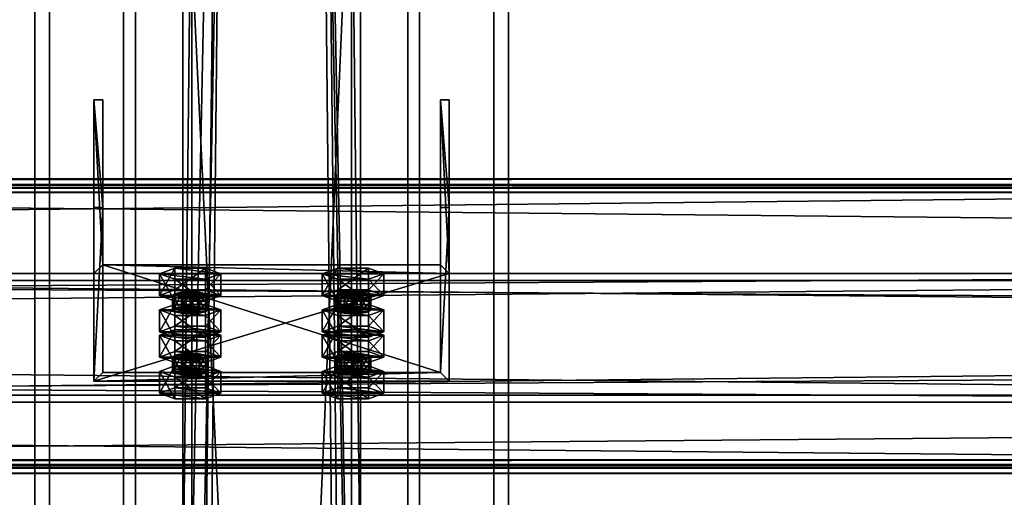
# Model space of a CAD drawing. Header units: millimetres. Extents: x -333 to 67333, y -930 to 39730.
# Tile 335 of 656: x 22215 to 22547, y 2774 to 2936. Entities that reach past the tile are written whole.
import ezdxf

# ---------------------------------------------------------------- set-up
doc = ezdxf.new("R2010")
doc.units = ezdxf.units.MM
for name, color, linetype in [('13', 7, 'Continuous'), ('5', 7, 'Continuous'), ('6', 7, 'Continuous'), ('7', 7, 'Continuous'), ('8', 7, 'Continuous'), ('95', 7, 'Continuous')]:
    doc.layers.add(name, color=color, linetype=linetype)

msp = doc.modelspace()

# ---------------------------------------------------------------- meshes
at = {"layer": '13', "color": 30}
mesh = msp.add_polyface(dxfattribs=at)
corners = [(22900.01, 2878.91, 4044.21), (22900.01, 2806.52, 4028.82), (16100.01, 2806.52, 4028.82), (16100.01, 2878.91, 4044.21), (22900.01, 2847.69, 3835.15), (16100.01, 2847.69, 3835.15), (22900.01, 2787.04, 3822.26), (16100.01, 2787.04, 3822.26), (22900.01, 2784.34, 3834.98), (16100.01, 2784.34, 3834.98), (22900.01, 2782.39, 3834.56), (16100.01, 2782.39, 3834.56), (22900.01, 2785.5, 3819.89), (16100.01, 2785.5, 3819.89), (22900.01, 2850.06, 3833.61), (16100.01, 2850.06, 3833.61), (22900.01, 2808.9, 4027.28), (16100.01, 2808.9, 4027.28), (22900.01, 2877.37, 4041.84), (16100.01, 2877.37, 4041.84), (22900.01, 2880.07, 4029.12), (16100.01, 2880.07, 4029.12), (22900.01, 2882.03, 4029.54), (16100.01, 2882.03, 4029.54)]
mesh.append_faces([[corners[k] for k in face] for face in [(0, 2, 3, 3), (1, 5, 2, 2), (4, 7, 5, 5), (6, 9, 7, 7), (8, 11, 9, 9), (10, 13, 11, 11), (12, 15, 13, 13), (14, 17, 15, 15), (16, 19, 17, 17), (18, 21, 19, 19), (20, 23, 21, 21), (22, 3, 23, 23), (20, 0, 22, 22), (8, 12, 10, 10), (3, 21, 23, 23), (11, 7, 9, 9)]], dxfattribs={"vtx0": -1, "color": 30})
mesh.append_faces([[corners[k] for k in face] for face in [(1, 16, 4, 4), (16, 0, 18, 18), (18, 0, 20, 20), (12, 6, 14, 14), (14, 4, 16, 16), (21, 3, 19, 19), (19, 2, 17, 17), (15, 5, 13, 13), (13, 7, 11, 11)]], dxfattribs={"vtx0": -1, "vtx1": -1, "color": 30})
mesh.append_faces([[corners[k] for k in face] for face in [(16, 1, 0, 0), (12, 8, 6, 6), (14, 6, 4, 4), (19, 3, 2, 2), (17, 2, 5, 5), (5, 15, 17, 17), (13, 5, 7, 7)]], dxfattribs={"vtx0": -1, "vtx2": -1, "vtx3": -1, "color": 30})
mesh.append_faces([[corners[k] for k in face] for face in [(0, 1, 2, 2), (1, 4, 5, 5), (4, 6, 7, 7), (6, 8, 9, 9), (8, 10, 11, 11), (10, 12, 13, 13), (12, 14, 15, 15), (14, 16, 17, 17), (16, 18, 19, 19), (18, 20, 21, 21), (20, 22, 23, 23), (22, 0, 3, 3)]], dxfattribs={"vtx2": -1, "vtx3": -1, "color": 30})
mesh = msp.add_polyface(dxfattribs=at)
corners = [(28500.01, 2878.91, 4044.21), (28500.01, 2806.52, 4028.82), (21700.01, 2806.52, 4028.82), (21700.01, 2878.91, 4044.21), (28500.01, 2847.69, 3835.15), (21700.01, 2847.69, 3835.15), (28500.01, 2787.04, 3822.26), (21700.01, 2787.04, 3822.26), (28500.01, 2784.34, 3834.98), (21700.01, 2784.34, 3834.98), (28500.01, 2782.39, 3834.56), (21700.01, 2782.39, 3834.56), (28500.01, 2785.5, 3819.89), (21700.01, 2785.5, 3819.89), (28500.01, 2850.06, 3833.61), (21700.01, 2850.06, 3833.61), (28500.01, 2808.9, 4027.28), (21700.01, 2808.9, 4027.28), (28500.01, 2877.37, 4041.84), (21700.01, 2877.37, 4041.84), (28500.01, 2880.07, 4029.12), (21700.01, 2880.07, 4029.12), (28500.01, 2882.03, 4029.54), (21700.01, 2882.03, 4029.54)]
mesh.append_faces([[corners[k] for k in face] for face in [(0, 2, 3, 3), (1, 5, 2, 2), (4, 7, 5, 5), (6, 9, 7, 7), (8, 11, 9, 9), (10, 13, 11, 11), (12, 15, 13, 13), (14, 17, 15, 15), (16, 19, 17, 17), (18, 21, 19, 19), (20, 23, 21, 21), (22, 3, 23, 23), (18, 22, 20, 20), (8, 12, 10, 10), (3, 21, 23, 23), (11, 7, 9, 9)]], dxfattribs={"vtx0": -1, "color": 30})
mesh.append_faces([[corners[k] for k in face] for face in [(1, 16, 4, 4), (16, 0, 18, 18), (22, 18, 0, 0), (12, 6, 14, 14), (14, 4, 16, 16), (21, 3, 19, 19), (2, 19, 3, 3), (19, 2, 17, 17), (15, 5, 13, 13)]], dxfattribs={"vtx0": -1, "vtx1": -1, "color": 30})
mesh.append_faces([[corners[k] for k in face] for face in [(16, 1, 0, 0), (12, 8, 6, 6), (14, 6, 4, 4), (17, 2, 5, 5), (7, 11, 13, 13), (5, 15, 17, 17), (13, 5, 7, 7)]], dxfattribs={"vtx0": -1, "vtx2": -1, "vtx3": -1, "color": 30})
mesh.append_faces([[corners[k] for k in face] for face in [(0, 1, 2, 2), (1, 4, 5, 5), (4, 6, 7, 7), (6, 8, 9, 9), (8, 10, 11, 11), (10, 12, 13, 13), (12, 14, 15, 15), (14, 16, 17, 17), (16, 18, 19, 19), (18, 20, 21, 21), (20, 22, 23, 23), (22, 0, 3, 3)]], dxfattribs={"vtx2": -1, "vtx3": -1, "color": 30})
at = {"layer": '5', "color": 131}
mesh = msp.add_polyface(dxfattribs=at)
corners = [(22346, 185.3, 2984), (22254, 185.3, 2984), (22254, 9385, 2984), (22346, 9385, 2984), (22254, 185.3, 3076), (22254, 9385, 3076), (22346, 185.3, 3076), (22346, 9385, 3076), (22350, 185.3, 2980), (22350, 185.3, 3080), (22350, 9385, 3080), (22350, 9385, 2980), (22250, 185.3, 3080), (22250, 9385, 3080), (22250, 185.3, 2980), (22250, 9385, 2980)]
mesh.append_faces([[corners[k] for k in face] for face in [(0, 2, 3, 3), (1, 5, 2, 2), (4, 7, 5, 5), (6, 3, 7, 7), (8, 10, 11, 11), (9, 13, 10, 10), (12, 15, 13, 13), (14, 11, 15, 15)]], dxfattribs={"vtx0": -1, "color": 131})
mesh.append_faces([[corners[k] for k in face] for face in [(9, 6, 12, 12), (6, 8, 0, 0), (0, 8, 1, 1), (12, 4, 14, 14), (4, 12, 6, 6), (14, 1, 8, 8), (11, 3, 15, 15), (3, 10, 7, 7), (7, 10, 5, 5), (15, 2, 13, 13), (2, 15, 3, 3), (13, 5, 10, 10)]], dxfattribs={"vtx0": -1, "vtx1": -1, "color": 131})
mesh.append_faces([[corners[k] for k in face] for face in [(6, 9, 8, 8), (14, 4, 1, 1), (3, 11, 10, 10), (13, 2, 5, 5)]], dxfattribs={"vtx0": -1, "vtx2": -1, "vtx3": -1, "color": 131})
mesh.append_faces([[corners[k] for k in face] for face in [(0, 1, 2, 2), (1, 4, 5, 5), (4, 6, 7, 7), (6, 0, 3, 3), (8, 9, 10, 10), (9, 12, 13, 13), (12, 14, 15, 15), (14, 8, 11, 11)]], dxfattribs={"vtx2": -1, "vtx3": -1, "color": 131})
at = {"layer": '6', "color": 2}
mesh = msp.add_polyface(dxfattribs=at)
corners = [(22225, 7914.78, 4751.68), (22375, 7914.78, 4751.68), (22375, 175.3, 3106.65), (22225, 175.3, 3106.65), (22375, 7883.59, 4898.4), (22375, 25.3, 3228.12), (22225, 7883.59, 4898.4), (22225, 25.3, 3228.12), (22220, 7915.82, 4746.79), (22220, 7882.55, 4903.29), (22220, 20.3, 3232.17), (22220, 180.3, 3102.61), (22380, 7882.55, 4903.29), (22380, 20.3, 3232.17), (22380, 7915.82, 4746.79), (22380, 180.3, 3102.61)]
mesh.append_faces([[corners[k] for k in face] for face in [(0, 2, 3, 3), (1, 5, 2, 2), (4, 7, 5, 5), (6, 3, 7, 7), (8, 10, 11, 11), (9, 13, 10, 10), (12, 15, 13, 13), (14, 11, 15, 15)]], dxfattribs={"vtx0": -1, "color": 2})
mesh.append_faces([[corners[k] for k in face] for face in [(9, 6, 12, 12), (6, 8, 0, 0), (0, 8, 1, 1), (12, 4, 14, 14), (4, 12, 6, 6), (14, 1, 8, 8), (11, 3, 15, 15), (3, 10, 7, 7), (7, 10, 5, 5), (15, 2, 13, 13), (2, 15, 3, 3), (13, 5, 10, 10)]], dxfattribs={"vtx0": -1, "vtx1": -1, "color": 2})
mesh.append_faces([[corners[k] for k in face] for face in [(6, 9, 8, 8), (14, 4, 1, 1), (3, 11, 10, 10), (13, 2, 5, 5)]], dxfattribs={"vtx0": -1, "vtx2": -1, "vtx3": -1, "color": 2})
mesh.append_faces([[corners[k] for k in face] for face in [(0, 1, 2, 2), (1, 4, 5, 5), (4, 6, 7, 7), (6, 0, 3, 3), (8, 9, 10, 10), (9, 12, 13, 13), (12, 14, 15, 15), (14, 8, 11, 11)]], dxfattribs={"vtx2": -1, "vtx3": -1, "color": 2})
at = {"layer": '7', "color": 6}
mesh = msp.add_polyface(dxfattribs=at)
corners = [(22240.01, 2813.68, 4004.79), (22360.01, 2813.68, 4004.79), (22360.01, 2850.06, 3833.61), (22240.01, 2850.06, 3833.61), (22360.01, 2872.37, 4017.26), (22360.01, 2908.75, 3846.08), (22357.01, 2872.37, 4017.26), (22357.01, 2908.75, 3846.08), (22357.01, 2816.61, 4005.41), (22357.01, 2853, 3834.23), (22243.01, 2816.61, 4005.41), (22243.01, 2853, 3834.23), (22243.01, 2872.37, 4017.26), (22243.01, 2908.75, 3846.08), (22240.01, 2872.37, 4017.26), (22240.01, 2908.75, 3846.08)]
mesh.append_faces([[corners[k] for k in face] for face in [(0, 2, 3, 3), (1, 5, 2, 2), (4, 7, 5, 5), (6, 9, 7, 7), (8, 11, 9, 9), (10, 13, 11, 11), (12, 15, 13, 13), (14, 3, 15, 15), (12, 0, 14, 14), (7, 2, 5, 5)]], dxfattribs={"vtx0": -1, "color": 6})
mesh.append_faces([[corners[k] for k in face] for face in [(1, 8, 4, 4), (8, 0, 10, 10), (10, 0, 12, 12), (3, 11, 15, 15), (11, 2, 9, 9), (9, 2, 7, 7)]], dxfattribs={"vtx0": -1, "vtx1": -1, "color": 6})
mesh.append_faces([[corners[k] for k in face] for face in [(8, 1, 0, 0), (11, 3, 2, 2)]], dxfattribs={"vtx0": -1, "vtx2": -1, "vtx3": -1, "color": 6})
mesh.append_faces([[corners[k] for k in face] for face in [(6, 4, 8, 8), (13, 15, 11, 11)]], dxfattribs={"vtx1": -1, "color": 6})
mesh.append_faces([[corners[k] for k in face] for face in [(0, 1, 2, 2), (1, 4, 5, 5), (4, 6, 7, 7), (6, 8, 9, 9), (8, 10, 11, 11), (10, 12, 13, 13), (12, 14, 15, 15), (14, 0, 3, 3)]], dxfattribs={"vtx2": -1, "vtx3": -1, "color": 6})
at = {"layer": '8', "color": 253}
mesh = msp.add_polyface(dxfattribs=at)
corners = [(22273, 2743.72, 3080), (22327, 2743.72, 3080), (22327, 1611.64, 3406.84), (22273, 1611.64, 3406.84), (22327, 3010.51, 3080), (22327, 1765.3, 3439.5), (22273, 3010.51, 3080), (22273, 1765.3, 3439.5), (22270, 2732.9, 3080), (22270, 3021.32, 3080), (22270, 1771.52, 3440.82), (22270, 1605.41, 3405.51), (22330, 3021.32, 3080), (22330, 1771.52, 3440.82), (22330, 2732.9, 3080), (22330, 1605.41, 3405.51)]
mesh.append_faces([[corners[k] for k in face] for face in [(0, 2, 3, 3), (1, 5, 2, 2), (4, 7, 5, 5), (6, 3, 7, 7), (8, 10, 11, 11), (9, 13, 10, 10), (12, 15, 13, 13), (14, 11, 15, 15)]], dxfattribs={"vtx0": -1, "color": 253})
mesh.append_faces([[corners[k] for k in face] for face in [(9, 6, 12, 12), (6, 8, 0, 0), (0, 8, 1, 1), (12, 4, 14, 14), (4, 12, 6, 6), (14, 1, 8, 8), (11, 3, 15, 15), (3, 10, 7, 7), (7, 10, 5, 5), (15, 2, 13, 13), (2, 15, 3, 3), (13, 5, 10, 10)]], dxfattribs={"vtx0": -1, "vtx1": -1, "color": 253})
mesh.append_faces([[corners[k] for k in face] for face in [(6, 9, 8, 8), (14, 4, 1, 1), (3, 11, 10, 10), (13, 2, 5, 5)]], dxfattribs={"vtx0": -1, "vtx2": -1, "vtx3": -1, "color": 253})
mesh.append_faces([[corners[k] for k in face] for face in [(0, 1, 2, 2), (1, 4, 5, 5), (4, 6, 7, 7), (6, 0, 3, 3), (8, 9, 10, 10), (9, 12, 13, 13), (12, 14, 15, 15), (14, 8, 11, 11)]], dxfattribs={"vtx2": -1, "vtx3": -1, "color": 253})
at = {"layer": '95', "color": 20}
mesh = msp.add_polyface(dxfattribs=at)
corners = [(22266.51, 2837.71, 3882.1), (22267.31, 2843.22, 3880.21), (22266.51, 2842.6, 3883.14), (22267.31, 2838.33, 3879.17), (22269.51, 2838.79, 3877.02), (22269.51, 2843.68, 3878.06), (22272.51, 2838.96, 3876.23), (22272.51, 2843.85, 3877.27), (22275.51, 2838.79, 3877.02), (22275.51, 2843.68, 3878.06), (22277.71, 2838.33, 3879.17), (22277.71, 2843.22, 3880.21), (22278.51, 2842.6, 3883.14), (22278.51, 2837.71, 3882.1), (22277.71, 2841.98, 3886.08), (22267.31, 2837.09, 3885.04), (22267.31, 2841.98, 3886.08), (22269.51, 2841.52, 3888.22), (22275.51, 2841.52, 3888.22), (22272.51, 2841.35, 3889.01), (22262.12, 2842.6, 3883.14), (22267.31, 2844.47, 3874.34), (22267.31, 2851.81, 3875.9), (22262.12, 2849.94, 3884.7), (22277.71, 2844.47, 3874.34), (22277.71, 2851.81, 3875.9), (22282.9, 2842.6, 3883.14), (22282.9, 2849.94, 3884.7), (22277.71, 2840.73, 3891.95), (22277.71, 2848.07, 3893.5), (22267.31, 2840.73, 3891.95), (22267.31, 2848.07, 3893.5)]
mesh.append_faces([[corners[k] for k in face] for face in [(0, 1, 2, 2), (3, 5, 1, 1), (4, 7, 5, 5), (6, 9, 7, 7), (8, 11, 9, 9), (10, 12, 11, 11), (13, 14, 12, 12), (15, 2, 16, 16), (17, 18, 19, 19), (9, 5, 7, 7), (20, 22, 23, 23), (21, 25, 22, 22), (24, 27, 25, 25), (26, 29, 27, 27), (28, 31, 29, 29), (30, 23, 31, 31), (21, 26, 24, 24), (28, 20, 30, 30), (23, 29, 31, 31), (27, 22, 25, 25)]], dxfattribs={"vtx0": -1, "color": 20})
mesh.append_faces([[corners[k] for k in face] for face in [(18, 16, 14, 14), (14, 2, 12, 12), (12, 1, 11, 11), (11, 5, 9, 9), (26, 20, 28, 28), (29, 23, 27, 27)]], dxfattribs={"vtx0": -1, "vtx1": -1, "color": 20})
mesh.append_faces([[corners[k] for k in face] for face in [(18, 17, 16, 16), (14, 16, 2, 2), (12, 2, 1, 1), (11, 1, 5, 5), (26, 21, 20, 20), (27, 23, 22, 22)]], dxfattribs={"vtx0": -1, "vtx2": -1, "vtx3": -1, "color": 20})
mesh.append_faces([[corners[k] for k in face] for face in [(3, 4, 5, 5), (4, 6, 7, 7), (6, 8, 9, 9), (8, 10, 11, 11), (20, 21, 22, 22), (21, 24, 25, 25), (24, 26, 27, 27), (26, 28, 29, 29), (28, 30, 31, 31), (30, 20, 23, 23)]], dxfattribs={"vtx2": -1, "vtx3": -1, "color": 20})
mesh = msp.add_polyface(dxfattribs=at)
corners = [(22321.51, 2837.71, 3882.1), (22322.31, 2843.22, 3880.21), (22321.51, 2842.6, 3883.14), (22322.31, 2838.33, 3879.17), (22324.51, 2838.79, 3877.02), (22324.51, 2843.68, 3878.06), (22327.51, 2838.96, 3876.23), (22327.51, 2843.85, 3877.27), (22330.51, 2838.79, 3877.02), (22330.51, 2843.68, 3878.06), (22332.71, 2838.33, 3879.17), (22332.71, 2843.22, 3880.21), (22333.51, 2842.6, 3883.14), (22333.51, 2837.71, 3882.1), (22332.71, 2841.98, 3886.08), (22322.31, 2837.09, 3885.04), (22322.31, 2841.98, 3886.08), (22324.51, 2841.52, 3888.22), (22330.51, 2841.52, 3888.22), (22327.51, 2841.35, 3889.01), (22317.12, 2842.6, 3883.14), (22322.31, 2844.47, 3874.34), (22322.31, 2851.81, 3875.9), (22317.12, 2849.94, 3884.7), (22332.71, 2844.47, 3874.34), (22332.71, 2851.81, 3875.9), (22337.9, 2842.6, 3883.14), (22337.9, 2849.94, 3884.7), (22332.71, 2840.73, 3891.95), (22332.71, 2848.07, 3893.5), (22322.31, 2840.73, 3891.95), (22322.31, 2848.07, 3893.5)]
mesh.append_faces([[corners[k] for k in face] for face in [(0, 1, 2, 2), (3, 5, 1, 1), (4, 7, 5, 5), (6, 9, 7, 7), (8, 11, 9, 9), (10, 12, 11, 11), (13, 14, 12, 12), (15, 2, 16, 16), (17, 18, 19, 19), (9, 5, 7, 7), (20, 22, 23, 23), (21, 25, 22, 22), (24, 27, 25, 25), (26, 29, 27, 27), (28, 31, 29, 29), (30, 23, 31, 31), (21, 26, 24, 24), (28, 20, 30, 30), (23, 29, 31, 31), (27, 22, 25, 25)]], dxfattribs={"vtx0": -1, "color": 20})
mesh.append_faces([[corners[k] for k in face] for face in [(18, 16, 14, 14), (14, 2, 12, 12), (12, 1, 11, 11), (11, 5, 9, 9), (26, 20, 28, 28), (29, 23, 27, 27)]], dxfattribs={"vtx0": -1, "vtx1": -1, "color": 20})
mesh.append_faces([[corners[k] for k in face] for face in [(18, 17, 16, 16), (14, 16, 2, 2), (12, 2, 1, 1), (11, 1, 5, 5), (26, 21, 20, 20), (27, 23, 22, 22)]], dxfattribs={"vtx0": -1, "vtx2": -1, "vtx3": -1, "color": 20})
mesh.append_faces([[corners[k] for k in face] for face in [(3, 4, 5, 5), (4, 6, 7, 7), (6, 8, 9, 9), (8, 10, 11, 11), (20, 21, 22, 22), (21, 24, 25, 25), (24, 26, 27, 27), (26, 28, 29, 29), (28, 30, 31, 31), (30, 20, 23, 23)]], dxfattribs={"vtx2": -1, "vtx3": -1, "color": 20})
mesh = msp.add_polyface(dxfattribs=at)
corners = [(22282.9, 2829.15, 3982.52), (22262.12, 2829.15, 3982.52), (22267.31, 2831.02, 3973.71), (22277.71, 2831.02, 3973.71), (22266.51, 2837.71, 3882.1), (22267.31, 2838.33, 3879.17), (22267.31, 2843.22, 3880.21), (22277.71, 2838.33, 3879.17), (22278.51, 2837.71, 3882.1), (22278.51, 2842.6, 3883.14), (22277.71, 2837.09, 3885.04), (22277.71, 2841.98, 3886.08), (22275.51, 2836.63, 3887.19), (22275.51, 2841.52, 3888.22), (22272.51, 2836.46, 3887.97), (22272.51, 2841.35, 3889.01), (22269.51, 2836.63, 3887.19), (22269.51, 2841.52, 3888.22), (22267.31, 2837.09, 3885.04), (22267.31, 2841.98, 3886.08), (22266.51, 2842.6, 3883.14), (22269.51, 2838.79, 3877.02), (22275.51, 2838.79, 3877.02), (22272.51, 2838.96, 3876.23), (22262.12, 2830.37, 3880.54), (22267.31, 2832.25, 3871.74), (22267.31, 2839.58, 3873.3), (22262.12, 2837.71, 3882.1), (22277.71, 2832.25, 3871.74), (22277.71, 2839.58, 3873.3), (22282.9, 2830.37, 3880.54), (22282.9, 2837.71, 3882.1), (22277.71, 2828.5, 3889.35), (22277.71, 2835.84, 3890.91), (22267.31, 2828.5, 3889.35), (22267.31, 2835.84, 3890.91)]
mesh.append_faces([[corners[k] for k in face] for face in [(0, 2, 3, 3), (10, 13, 11, 11), (12, 15, 13, 13), (14, 17, 15, 15), (16, 19, 17, 17), (21, 22, 23, 23), (12, 16, 14, 14), (24, 26, 27, 27), (25, 29, 26, 26), (28, 31, 29, 29), (30, 33, 31, 31), (32, 35, 33, 33), (34, 27, 35, 35), (25, 30, 28, 28), (27, 33, 35, 35), (31, 26, 29, 29)]], dxfattribs={"vtx0": -1, "color": 20})
mesh.append_faces([[corners[k] for k in face] for face in [(22, 21, 7, 7), (7, 5, 8, 8), (8, 4, 10, 10), (10, 18, 12, 12), (33, 27, 31, 31)]], dxfattribs={"vtx0": -1, "vtx1": -1, "color": 20})
mesh.append_faces([[corners[k] for k in face] for face in [(0, 1, 2, 2), (7, 21, 5, 5), (8, 5, 4, 4), (10, 4, 18, 18), (12, 18, 16, 16), (30, 25, 24, 24), (31, 27, 26, 26)]], dxfattribs={"vtx0": -1, "vtx2": -1, "vtx3": -1, "color": 20})
mesh.append_faces([[corners[k] for k in face] for face in [(4, 5, 6, 6), (7, 8, 9, 9), (8, 10, 11, 11), (10, 12, 13, 13), (12, 14, 15, 15), (14, 16, 17, 17), (16, 18, 19, 19), (18, 4, 20, 20), (24, 25, 26, 26), (25, 28, 29, 29), (28, 30, 31, 31), (30, 32, 33, 33), (32, 34, 35, 35), (34, 24, 27, 27)]], dxfattribs={"vtx2": -1, "vtx3": -1, "color": 20})
mesh = msp.add_polyface(dxfattribs=at)
corners = [(22337.9, 2829.15, 3982.52), (22317.12, 2829.15, 3982.52), (22322.31, 2831.02, 3973.71), (22332.71, 2831.02, 3973.71), (22321.51, 2837.71, 3882.1), (22322.31, 2838.33, 3879.17), (22322.31, 2843.22, 3880.21), (22332.71, 2838.33, 3879.17), (22333.51, 2837.71, 3882.1), (22333.51, 2842.6, 3883.14), (22332.71, 2837.09, 3885.04), (22332.71, 2841.98, 3886.08), (22330.51, 2836.63, 3887.19), (22330.51, 2841.52, 3888.22), (22327.51, 2836.46, 3887.97), (22327.51, 2841.35, 3889.01), (22324.51, 2836.63, 3887.19), (22324.51, 2841.52, 3888.22), (22322.31, 2837.09, 3885.04), (22322.31, 2841.98, 3886.08), (22321.51, 2842.6, 3883.14), (22324.51, 2838.79, 3877.02), (22330.51, 2838.79, 3877.02), (22327.51, 2838.96, 3876.23), (22317.12, 2830.37, 3880.54), (22322.31, 2832.25, 3871.74), (22322.31, 2839.58, 3873.3), (22317.12, 2837.71, 3882.1), (22332.71, 2832.25, 3871.74), (22332.71, 2839.58, 3873.3), (22337.9, 2830.37, 3880.54), (22337.9, 2837.71, 3882.1), (22332.71, 2828.5, 3889.35), (22332.71, 2835.84, 3890.91), (22322.31, 2828.5, 3889.35), (22322.31, 2835.84, 3890.91)]
mesh.append_faces([[corners[k] for k in face] for face in [(0, 2, 3, 3), (10, 13, 11, 11), (12, 15, 13, 13), (14, 17, 15, 15), (16, 19, 17, 17), (21, 22, 23, 23), (12, 16, 14, 14), (24, 26, 27, 27), (25, 29, 26, 26), (28, 31, 29, 29), (30, 33, 31, 31), (32, 35, 33, 33), (34, 27, 35, 35), (25, 30, 28, 28), (27, 33, 35, 35), (31, 26, 29, 29)]], dxfattribs={"vtx0": -1, "color": 20})
mesh.append_faces([[corners[k] for k in face] for face in [(22, 21, 7, 7), (7, 5, 8, 8), (8, 4, 10, 10), (10, 18, 12, 12), (33, 27, 31, 31)]], dxfattribs={"vtx0": -1, "vtx1": -1, "color": 20})
mesh.append_faces([[corners[k] for k in face] for face in [(0, 1, 2, 2), (7, 21, 5, 5), (8, 5, 4, 4), (10, 4, 18, 18), (12, 18, 16, 16), (30, 25, 24, 24), (31, 27, 26, 26)]], dxfattribs={"vtx0": -1, "vtx2": -1, "vtx3": -1, "color": 20})
mesh.append_faces([[corners[k] for k in face] for face in [(4, 5, 6, 6), (7, 8, 9, 9), (8, 10, 11, 11), (10, 12, 13, 13), (12, 14, 15, 15), (14, 16, 17, 17), (16, 18, 19, 19), (18, 4, 20, 20), (24, 25, 26, 26), (25, 28, 29, 29), (28, 30, 31, 31), (30, 32, 33, 33), (32, 34, 35, 35), (34, 24, 27, 27)]], dxfattribs={"vtx2": -1, "vtx3": -1, "color": 20})
mesh = msp.add_polyface(dxfattribs=at)
corners = [(22266.51, 2816.92, 3979.92), (22267.31, 2822.43, 3978.02), (22266.51, 2821.81, 3980.96), (22267.31, 2817.54, 3976.98), (22269.51, 2818, 3974.83), (22269.51, 2822.89, 3975.87), (22272.51, 2818.17, 3974.05), (22272.51, 2823.06, 3975.09), (22275.51, 2818, 3974.83), (22275.51, 2822.89, 3975.87), (22277.71, 2817.54, 3976.98), (22277.71, 2822.43, 3978.02), (22278.51, 2821.81, 3980.96), (22278.51, 2816.92, 3979.92), (22277.71, 2821.19, 3983.89), (22267.31, 2816.3, 3982.85), (22267.31, 2821.19, 3983.89), (22269.51, 2820.73, 3986.04), (22275.51, 2820.73, 3986.04), (22272.51, 2820.56, 3986.83), (22262.12, 2821.81, 3980.96), (22267.31, 2823.68, 3972.15), (22267.31, 2831.02, 3973.71), (22262.12, 2829.15, 3982.52), (22277.71, 2823.68, 3972.15), (22277.71, 2831.02, 3973.71), (22282.9, 2821.81, 3980.96), (22282.9, 2829.15, 3982.52), (22277.71, 2819.94, 3989.76), (22277.71, 2827.28, 3991.32), (22267.31, 2819.94, 3989.76), (22267.31, 2827.28, 3991.32), (22282.9, 2830.37, 3880.54), (22262.12, 2830.37, 3880.54), (22277.71, 2828.5, 3889.35), (22267.31, 2828.5, 3889.35)]
mesh.append_faces([[corners[k] for k in face] for face in [(0, 1, 2, 2), (3, 5, 1, 1), (4, 7, 5, 5), (6, 9, 7, 7), (8, 11, 9, 9), (10, 12, 11, 11), (13, 14, 12, 12), (15, 2, 16, 16), (17, 18, 19, 19), (9, 5, 7, 7), (20, 22, 23, 23), (21, 25, 22, 22), (24, 27, 25, 25), (26, 29, 27, 27), (28, 31, 29, 29), (30, 23, 31, 31), (21, 26, 24, 24), (28, 20, 30, 30), (23, 29, 31, 31), (34, 33, 35, 35)]], dxfattribs={"vtx0": -1, "color": 20})
mesh.append_faces([[corners[k] for k in face] for face in [(18, 16, 14, 14), (14, 2, 12, 12), (12, 1, 11, 11), (11, 5, 9, 9), (26, 20, 28, 28), (29, 23, 27, 27), (32, 33, 34, 34)]], dxfattribs={"vtx0": -1, "vtx1": -1, "color": 20})
mesh.append_faces([[corners[k] for k in face] for face in [(18, 17, 16, 16), (14, 16, 2, 2), (12, 2, 1, 1), (11, 1, 5, 5), (26, 21, 20, 20)]], dxfattribs={"vtx0": -1, "vtx2": -1, "vtx3": -1, "color": 20})
mesh.append_faces([[corners[k] for k in face] for face in [(3, 4, 5, 5), (4, 6, 7, 7), (6, 8, 9, 9), (8, 10, 11, 11), (20, 21, 22, 22), (21, 24, 25, 25), (24, 26, 27, 27), (26, 28, 29, 29), (28, 30, 31, 31), (30, 20, 23, 23)]], dxfattribs={"vtx2": -1, "vtx3": -1, "color": 20})
mesh = msp.add_polyface(dxfattribs=at)
corners = [(22321.51, 2816.92, 3979.92), (22322.31, 2822.43, 3978.02), (22321.51, 2821.81, 3980.96), (22322.31, 2817.54, 3976.98), (22324.51, 2818, 3974.83), (22324.51, 2822.89, 3975.87), (22327.51, 2818.17, 3974.05), (22327.51, 2823.06, 3975.09), (22330.51, 2818, 3974.83), (22330.51, 2822.89, 3975.87), (22332.71, 2817.54, 3976.98), (22332.71, 2822.43, 3978.02), (22333.51, 2821.81, 3980.96), (22333.51, 2816.92, 3979.92), (22332.71, 2821.19, 3983.89), (22322.31, 2816.3, 3982.85), (22322.31, 2821.19, 3983.89), (22324.51, 2820.73, 3986.04), (22330.51, 2820.73, 3986.04), (22327.51, 2820.56, 3986.83), (22317.12, 2821.81, 3980.96), (22322.31, 2823.68, 3972.15), (22322.31, 2831.02, 3973.71), (22317.12, 2829.15, 3982.52), (22332.71, 2823.68, 3972.15), (22332.71, 2831.02, 3973.71), (22337.9, 2821.81, 3980.96), (22337.9, 2829.15, 3982.52), (22332.71, 2819.94, 3989.76), (22332.71, 2827.28, 3991.32), (22322.31, 2819.94, 3989.76), (22322.31, 2827.28, 3991.32), (22337.9, 2830.37, 3880.54), (22317.12, 2830.37, 3880.54), (22332.71, 2828.5, 3889.35), (22322.31, 2828.5, 3889.35)]
mesh.append_faces([[corners[k] for k in face] for face in [(0, 1, 2, 2), (3, 5, 1, 1), (4, 7, 5, 5), (6, 9, 7, 7), (8, 11, 9, 9), (10, 12, 11, 11), (13, 14, 12, 12), (15, 2, 16, 16), (17, 18, 19, 19), (9, 5, 7, 7), (20, 22, 23, 23), (21, 25, 22, 22), (24, 27, 25, 25), (26, 29, 27, 27), (28, 31, 29, 29), (30, 23, 31, 31), (21, 26, 24, 24), (28, 20, 30, 30), (23, 29, 31, 31), (34, 33, 35, 35)]], dxfattribs={"vtx0": -1, "color": 20})
mesh.append_faces([[corners[k] for k in face] for face in [(18, 16, 14, 14), (14, 2, 12, 12), (12, 1, 11, 11), (11, 5, 9, 9), (26, 20, 28, 28), (29, 23, 27, 27), (32, 33, 34, 34)]], dxfattribs={"vtx0": -1, "vtx1": -1, "color": 20})
mesh.append_faces([[corners[k] for k in face] for face in [(18, 17, 16, 16), (14, 16, 2, 2), (12, 2, 1, 1), (11, 1, 5, 5), (26, 21, 20, 20)]], dxfattribs={"vtx0": -1, "vtx2": -1, "vtx3": -1, "color": 20})
mesh.append_faces([[corners[k] for k in face] for face in [(3, 4, 5, 5), (4, 6, 7, 7), (6, 8, 9, 9), (8, 10, 11, 11), (20, 21, 22, 22), (21, 24, 25, 25), (24, 26, 27, 27), (26, 28, 29, 29), (28, 30, 31, 31), (30, 20, 23, 23)]], dxfattribs={"vtx2": -1, "vtx3": -1, "color": 20})
mesh = msp.add_polyface(dxfattribs=at)
corners = [(22266.51, 2816.92, 3979.92), (22267.31, 2817.54, 3976.98), (22267.31, 2822.43, 3978.02), (22277.71, 2817.54, 3976.98), (22278.51, 2816.92, 3979.92), (22278.51, 2821.81, 3980.96), (22277.71, 2816.3, 3982.85), (22277.71, 2821.19, 3983.89), (22275.51, 2815.84, 3985), (22275.51, 2820.73, 3986.04), (22272.51, 2815.67, 3985.79), (22272.51, 2820.56, 3986.83), (22269.51, 2815.84, 3985), (22269.51, 2820.73, 3986.04), (22267.31, 2816.3, 3982.85), (22267.31, 2821.19, 3983.89), (22266.51, 2821.81, 3980.96), (22269.51, 2818, 3974.83), (22275.51, 2818, 3974.83), (22272.51, 2818.17, 3974.05), (22262.12, 2809.58, 3978.36), (22267.31, 2811.45, 3969.55), (22267.31, 2818.79, 3971.11), (22262.12, 2816.92, 3979.92), (22277.71, 2811.45, 3969.55), (22277.71, 2818.79, 3971.11), (22282.9, 2809.58, 3978.36), (22282.9, 2816.92, 3979.92), (22277.71, 2807.71, 3987.16), (22277.71, 2815.05, 3988.72), (22267.31, 2807.71, 3987.16), (22267.31, 2815.05, 3988.72)]
mesh.append_faces([[corners[k] for k in face] for face in [(6, 9, 7, 7), (8, 11, 9, 9), (10, 13, 11, 11), (12, 15, 13, 13), (17, 18, 19, 19), (8, 12, 10, 10), (20, 22, 23, 23), (21, 25, 22, 22), (24, 27, 25, 25), (26, 29, 27, 27), (28, 31, 29, 29), (30, 23, 31, 31), (21, 26, 24, 24), (28, 20, 30, 30), (23, 29, 31, 31), (27, 22, 25, 25)]], dxfattribs={"vtx0": -1, "color": 20})
mesh.append_faces([[corners[k] for k in face] for face in [(18, 17, 3, 3), (3, 1, 4, 4), (4, 0, 6, 6), (6, 14, 8, 8), (26, 20, 28, 28), (29, 22, 27, 27)]], dxfattribs={"vtx0": -1, "vtx1": -1, "color": 20})
mesh.append_faces([[corners[k] for k in face] for face in [(3, 17, 1, 1), (4, 1, 0, 0), (6, 0, 14, 14), (8, 14, 12, 12), (26, 21, 20, 20), (29, 23, 22, 22)]], dxfattribs={"vtx0": -1, "vtx2": -1, "vtx3": -1, "color": 20})
mesh.append_faces([[corners[k] for k in face] for face in [(0, 1, 2, 2), (3, 4, 5, 5), (4, 6, 7, 7), (6, 8, 9, 9), (8, 10, 11, 11), (10, 12, 13, 13), (12, 14, 15, 15), (14, 0, 16, 16), (20, 21, 22, 22), (21, 24, 25, 25), (24, 26, 27, 27), (26, 28, 29, 29), (28, 30, 31, 31), (30, 20, 23, 23)]], dxfattribs={"vtx2": -1, "vtx3": -1, "color": 20})
mesh = msp.add_polyface(dxfattribs=at)
corners = [(22321.51, 2816.92, 3979.92), (22322.31, 2817.54, 3976.98), (22322.31, 2822.43, 3978.02), (22332.71, 2817.54, 3976.98), (22333.51, 2816.92, 3979.92), (22333.51, 2821.81, 3980.96), (22332.71, 2816.3, 3982.85), (22332.71, 2821.19, 3983.89), (22330.51, 2815.84, 3985), (22330.51, 2820.73, 3986.04), (22327.51, 2815.67, 3985.79), (22327.51, 2820.56, 3986.83), (22324.51, 2815.84, 3985), (22324.51, 2820.73, 3986.04), (22322.31, 2816.3, 3982.85), (22322.31, 2821.19, 3983.89), (22321.51, 2821.81, 3980.96), (22324.51, 2818, 3974.83), (22330.51, 2818, 3974.83), (22327.51, 2818.17, 3974.05), (22317.12, 2809.58, 3978.36), (22322.31, 2811.45, 3969.55), (22322.31, 2818.79, 3971.11), (22317.12, 2816.92, 3979.92), (22332.71, 2811.45, 3969.55), (22332.71, 2818.79, 3971.11), (22337.9, 2809.58, 3978.36), (22337.9, 2816.92, 3979.92), (22332.71, 2807.71, 3987.16), (22332.71, 2815.05, 3988.72), (22322.31, 2807.71, 3987.16), (22322.31, 2815.05, 3988.72)]
mesh.append_faces([[corners[k] for k in face] for face in [(6, 9, 7, 7), (8, 11, 9, 9), (10, 13, 11, 11), (12, 15, 13, 13), (17, 18, 19, 19), (8, 12, 10, 10), (20, 22, 23, 23), (21, 25, 22, 22), (24, 27, 25, 25), (26, 29, 27, 27), (28, 31, 29, 29), (30, 23, 31, 31), (21, 26, 24, 24), (28, 20, 30, 30), (23, 29, 31, 31), (27, 22, 25, 25)]], dxfattribs={"vtx0": -1, "color": 20})
mesh.append_faces([[corners[k] for k in face] for face in [(18, 17, 3, 3), (3, 1, 4, 4), (4, 0, 6, 6), (6, 14, 8, 8), (26, 20, 28, 28), (29, 23, 27, 27)]], dxfattribs={"vtx0": -1, "vtx1": -1, "color": 20})
mesh.append_faces([[corners[k] for k in face] for face in [(3, 17, 1, 1), (4, 1, 0, 0), (6, 0, 14, 14), (8, 14, 12, 12), (26, 21, 20, 20), (27, 23, 22, 22)]], dxfattribs={"vtx0": -1, "vtx2": -1, "vtx3": -1, "color": 20})
mesh.append_faces([[corners[k] for k in face] for face in [(0, 1, 2, 2), (3, 4, 5, 5), (4, 6, 7, 7), (6, 8, 9, 9), (8, 10, 11, 11), (10, 12, 13, 13), (12, 14, 15, 15), (14, 0, 16, 16), (20, 21, 22, 22), (21, 24, 25, 25), (24, 26, 27, 27), (26, 28, 29, 29), (28, 30, 31, 31), (30, 20, 23, 23)]], dxfattribs={"vtx2": -1, "vtx3": -1, "color": 20})

doc.saveas('drawing.dxf')
